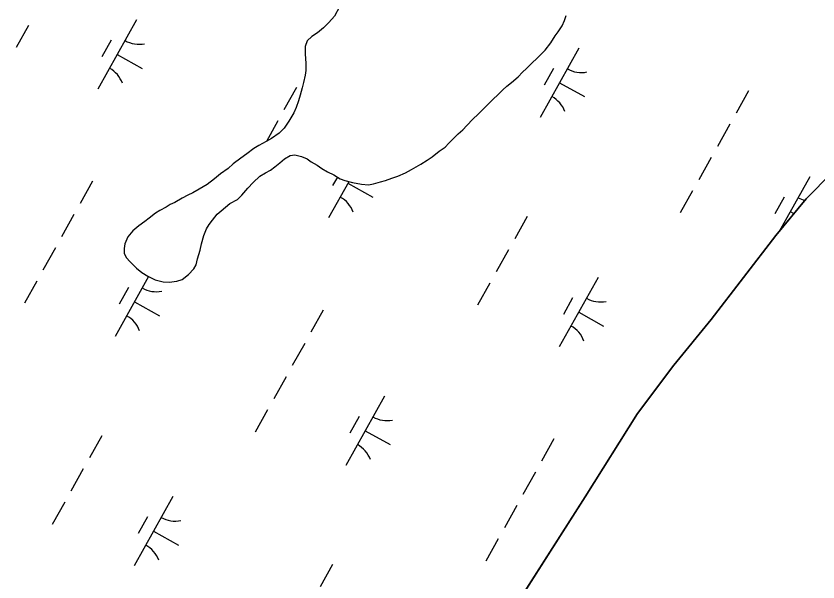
# Model space of a CAD drawing. Extents: x 3923531 to 3943530, y 207391 to 229799.
# Drawn here: x 3928805 to 3929310, y 214808 to 215164 of the extents above; entities that cross this region are included whole.
import ezdxf

# ---------------------------------------------------------------- set-up
doc = ezdxf.new("R2010")
doc.units = 0
doc.layers.add('V-TOPO-SHOR', color=7, linetype='Continuous')
doc.layers.add('V-WETL-SWMP', color=7, linetype='Continuous')

msp = doc.modelspace()

# ---------------------------------------------------------------- linework, layer by layer
at = {"layer": 'V-TOPO-SHOR'}
for points in [[(3929008.53, 215170.23), (3929005.47, 215164.46), (3929001.83, 215160.3), (3928998.6, 215157.14), (3928994.77, 215153.98), (3928991.15, 215151.62), (3928988.32, 215148.85), (3928987.08, 215145.26), (3928987.03, 215140.46), (3928987.37, 215134.86), (3928987.32, 215130.26), (3928986.89, 215127.27), (3928985.85, 215122.68), (3928985.01, 215119.29), (3928983.77, 215114.7), (3928982.73, 215111.11), (3928981.28, 215106.93), (3928979.85, 215103.55), (3928976.79, 215098.18), (3928973.75, 215093.81), (3928970.52, 215090.65), (3928965.89, 215087.3), (3928962.47, 215085.53), (3928957.84, 215082.98), (3928954.62, 215081.01), (3928950.19, 215077.66), (3928946.56, 215074.9), (3928941.73, 215071.35), (3928938.5, 215068.58), (3928933.66, 215065.04), (3928929.83, 215062.07), (3928925.2, 215058.32), (3928920.37, 215055.58), (3928916.35, 215053.22), (3928913.13, 215051.65), (3928909.51, 215049.89), (3928904.89, 215047.14), (3928902.07, 215045.77), (3928899.46, 215044.2), (3928895.44, 215042.04)], [(3928895.44, 215042.04), (3928892.82, 215040.27), (3928888.79, 215037.31), (3928886.17, 215035.14), (3928882.34, 215032.38), (3928878.51, 215029.22), (3928875.27, 215025.45), (3928873.43, 215021.07), (3928872.99, 215018.08), (3928873.16, 215015.07), (3928874.54, 215012.26), (3928876.71, 215010.04), (3928880.87, 215005.8), (3928884.24, 215002.96), (3928888.01, 215000.72), (3928892.59, 214998.48), (3928897.57, 214997.23), (3928901.37, 214996.99), (3928906.17, 214997.54), (3928909.58, 214998.7), (3928913.61, 215001.66), (3928916.85, 215005.23), (3928918.48, 215007.81), (3928919.31, 215011.6), (3928920.97, 215017.18), (3928921.81, 215020.97), (3928923.27, 215026.35), (3928924.91, 215030.54), (3928926.54, 215033.32), (3928928.76, 215035.89), (3928931.6, 215039.66), (3928934.02, 215041.84), (3928939.67, 215046.38), (3928944.3, 215048.93), (3928947.12, 215051.7), (3928950.97, 215056.06), (3928954.2, 215059.62), (3928958.44, 215063.58), (3928962.06, 215065.74), (3928965.08, 215067.51), (3928967.9, 215069.48), (3928971.13, 215072.05), (3928973.95, 215074.62), (3928977.57, 215076.58), (3928980.58, 215077.15), (3928984.76, 215076.1), (3928988.15, 215074.47), (3928990.73, 215072.64), (3928994.5, 215070.6), (3928997.48, 215068.57), (3929001.06, 215066.34), (3929005.04, 215064.5), (3929009.01, 215062.06), (3929012, 215060.83), (3929016.79, 215059.58), (3929022.38, 215058.72), (3929026.77, 215058.27), (3929029.97, 215058.84), (3929034.39, 215059.99), (3929037.59, 215060.96), (3929041.61, 215062.32), (3929045.22, 215063.68), (3929050.04, 215065.83), (3929053.86, 215067.79), (3929059.69, 215071.13), (3929063.72, 215073.69), (3929066.94, 215075.85), (3929071.38, 215079.4), (3929075, 215081.97), (3929077.43, 215084.34), (3929083.29, 215090.28), (3929086.11, 215092.85), (3929088.74, 215095.62), (3929092.58, 215099.58), (3929095.81, 215102.74), (3929098.84, 215105.71), (3929103.08, 215109.87), (3929105.51, 215112.24), (3929107.93, 215114.62), (3929111.36, 215117.98), (3929113.99, 215120.35), (3929116.81, 215122.72), (3929121.05, 215126.28), (3929123.68, 215129.05), (3929126.3, 215131.42), (3929130.14, 215135.18), (3929132.56, 215137.55), (3929138.01, 215142.9), (3929141.66, 215147.66), (3929144.31, 215152.03), (3929146.13, 215154.61), (3929148.77, 215158.38), (3929150.2, 215161.57), (3929151.24, 215164.76)], [(3929110.45, 214779.29), (3929163.14, 214861.82), (3929196.22, 214914.21), (3929218.94, 214944.71), (3929242.61, 214973.46), (3929283.29, 215026.34), (3929302.23, 215049.3), (3929318.77, 215066.05), (3929338.23, 215084.13), (3929353.96, 215097.78), (3929371.04, 215111.21), (3929386.36, 215123.5), (3929405.98, 215137.69), (3929424.02, 215150.34)]]:
    msp.add_lwpolyline(points, dxfattribs=at)
at = {"layer": 'V-WETL-SWMP'}
for p, q in [((3928880.9, 215162.14), (3928856.51, 215118.49)), ((3929005.47, 215164.46), (3929001.83, 215160.3)), ((3929148.77, 215158.38), (3929150.2, 215161.57)), ((3929150.2, 215161.57), (3929151.24, 215164.75)), ((3928812.81, 215158.61), (3928805.01, 215144.64)), ((3928998.6, 215157.14), (3928994.77, 215153.98)), ((3929001.83, 215160.3), (3928998.6, 215157.14)), ((3929146.13, 215154.61), (3929148.77, 215158.38)), ((3928991.15, 215151.62), (3928988.32, 215148.85)), ((3928994.77, 215153.98), (3928991.15, 215151.62)), ((3929141.66, 215147.66), (3929144.31, 215152.03)), ((3929144.31, 215152.03), (3929146.13, 215154.61)), ((3928864.9, 215149.32), (3928859.04, 215138.84)), ((3928988.32, 215148.85), (3928987.08, 215145.26)), ((3929138.01, 215142.9), (3929141.66, 215147.66)), ((3928987.08, 215145.26), (3928987.03, 215140.46)), ((3929132.56, 215137.56), (3929138.01, 215142.9)), ((3929159.31, 215144.33), (3929134.93, 215100.68)), ((3928868.71, 215140.32), (3928884.42, 215131.54)), ((3928987.03, 215140.46), (3928987.37, 215134.86)), ((3929130.14, 215135.18), (3929132.56, 215137.56)), ((3928987.37, 215134.86), (3928987.33, 215130.26)), ((3929123.68, 215129.05), (3929126.3, 215131.42)), ((3929126.3, 215131.42), (3929130.14, 215135.18)), ((3929143.31, 215131.51), (3929137.46, 215121.03)), ((3928986.89, 215127.27), (3928985.85, 215122.68)), ((3928987.33, 215130.26), (3928986.89, 215127.27)), ((3929116.81, 215122.72), (3929121.05, 215126.28)), ((3929121.05, 215126.28), (3929123.68, 215129.05)), ((3928985.85, 215122.68), (3928985.01, 215119.29)), ((3929113.99, 215120.35), (3929116.81, 215122.72)), ((3929147.12, 215122.51), (3929162.84, 215113.73)), ((3928981.43, 215119.39), (3928973.63, 215105.42)), ((3928985.01, 215119.29), (3928983.77, 215114.7)), ((3929107.93, 215114.62), (3929111.36, 215117.98)), ((3929111.36, 215117.98), (3929113.99, 215120.35)), ((3929265.98, 215117.3), (3929258.17, 215103.33)), ((3928982.73, 215111.11), (3928981.29, 215106.93)), ((3928983.77, 215114.7), (3928982.73, 215111.11)), ((3929103.08, 215109.87), (3929105.51, 215112.24)), ((3929105.51, 215112.24), (3929107.93, 215114.62)), ((3928981.29, 215106.93), (3928979.85, 215103.55)), ((3929095.81, 215102.75), (3929098.84, 215105.71)), ((3929098.84, 215105.71), (3929103.08, 215109.87)), ((3928979.85, 215103.55), (3928976.8, 215098.18)), ((3929092.58, 215099.58), (3929095.81, 215102.75)), ((3928969.73, 215098.43), (3928962.54, 215085.57)), ((3928976.8, 215098.18), (3928973.75, 215093.81)), ((3929086.11, 215092.85), (3929088.74, 215095.62)), ((3929088.74, 215095.62), (3929092.58, 215099.58)), ((3929254.27, 215096.35), (3929246.47, 215082.38)), ((3928970.52, 215090.65), (3928965.89, 215087.3)), ((3928973.75, 215093.81), (3928970.52, 215090.65)), ((3929083.29, 215090.28), (3929086.11, 215092.85)), ((3928962.47, 215085.53), (3928957.84, 215082.98)), ((3928965.89, 215087.3), (3928962.47, 215085.53)), ((3929077.43, 215084.34), (3929083.29, 215090.28)), ((3928954.62, 215081.01), (3928950.19, 215077.66)), ((3928957.84, 215082.98), (3928954.62, 215081.01)), ((3929071.38, 215079.41), (3929075, 215081.97)), ((3929075, 215081.97), (3929077.43, 215084.34)), ((3928950.19, 215077.66), (3928946.56, 215074.9)), ((3928973.95, 215074.62), (3928977.57, 215076.58)), ((3928977.57, 215076.58), (3928980.58, 215077.15)), ((3928980.58, 215077.15), (3928984.77, 215076.1)), ((3928984.77, 215076.1), (3928988.15, 215074.47)), ((3929063.72, 215073.69), (3929066.94, 215075.85)), ((3929066.94, 215075.85), (3929071.38, 215079.41)), ((3929242.57, 215075.4), (3929234.76, 215061.43)), ((3928941.73, 215071.35), (3928938.5, 215068.58)), ((3928946.56, 215074.9), (3928941.73, 215071.35)), ((3928967.9, 215069.48), (3928971.13, 215072.05)), ((3928971.13, 215072.05), (3928973.95, 215074.62)), ((3928988.15, 215074.47), (3928990.73, 215072.64)), ((3928990.73, 215072.64), (3928994.51, 215070.6)), ((3928994.51, 215070.6), (3928997.48, 215068.57)), ((3929053.86, 215067.79), (3929059.69, 215071.13)), ((3929059.69, 215071.13), (3929063.72, 215073.69)), ((3928938.5, 215068.58), (3928933.66, 215065.04)), ((3928958.44, 215063.58), (3928962.06, 215065.74)), ((3928962.06, 215065.74), (3928965.08, 215067.51)), ((3928965.08, 215067.51), (3928967.9, 215069.48)), ((3928997.48, 215068.57), (3929001.06, 215066.34)), ((3929001.06, 215066.34), (3929005.04, 215064.5)), ((3929045.22, 215063.68), (3929050.04, 215065.83)), ((3929050.04, 215065.83), (3929053.86, 215067.79)), ((3929318.77, 215066.05), (3929302.23, 215049.3)), ((3928853.16, 215060.47), (3928845.35, 215046.5)), ((3928929.84, 215062.08), (3928925.2, 215058.32)), ((3928933.66, 215065.04), (3928929.84, 215062.08)), ((3928954.2, 215059.62), (3928958.44, 215063.58)), ((3929007.28, 215063.12), (3929004.26, 215057.72)), ((3929005.04, 215064.5), (3929009.01, 215062.06)), ((3929009.01, 215062.06), (3929012, 215060.83)), ((3929012, 215060.83), (3929016.79, 215059.58)), ((3929034.38, 215059.99), (3929037.59, 215060.96)), ((3929037.59, 215060.96), (3929041.61, 215062.32)), ((3929041.61, 215062.32), (3929045.22, 215063.68)), ((3929304.53, 215063.21), (3929285.27, 215028.74)), ((3928920.37, 215055.58), (3928916.35, 215053.22)), ((3928925.2, 215058.32), (3928920.37, 215055.58)), ((3928947.12, 215051.7), (3928950.97, 215056.06)), ((3928950.97, 215056.06), (3928954.2, 215059.62)), ((3929014.47, 215060.18), (3929001.73, 215037.37)), ((3929013.92, 215059.2), (3929029.63, 215050.42)), ((3929016.79, 215059.58), (3929022.38, 215058.72)), ((3929022.38, 215058.72), (3929026.77, 215058.27)), ((3929026.77, 215058.27), (3929029.97, 215058.84)), ((3929029.97, 215058.84), (3929034.38, 215059.99)), ((3928913.13, 215051.65), (3928909.51, 215049.89)), ((3928916.35, 215053.22), (3928913.13, 215051.65)), ((3928944.3, 215048.93), (3928947.12, 215051.7)), ((3929230.86, 215054.45), (3929223.06, 215040.48)), ((3929288.53, 215050.38), (3929282.67, 215039.91)), ((3928902.07, 215045.77), (3928899.46, 215044.2)), ((3928904.89, 215047.14), (3928902.07, 215045.77)), ((3928909.51, 215049.89), (3928904.89, 215047.14)), ((3928934.02, 215041.84), (3928939.67, 215046.38)), ((3928939.67, 215046.38), (3928944.3, 215048.93)), ((3929302.23, 215049.3), (3929283.29, 215026.34)), ((3928892.82, 215040.27), (3928888.79, 215037.31)), ((3928895.44, 215042.04), (3928892.82, 215040.27)), ((3928899.46, 215044.2), (3928895.44, 215042.04)), ((3928931.6, 215039.66), (3928934.02, 215041.84)), ((3929292.33, 215041.38), (3929294.64, 215040.1)), ((3928841.45, 215039.51), (3928833.65, 215025.55)), ((3928886.17, 215035.14), (3928882.34, 215032.38)), ((3928888.79, 215037.31), (3928886.17, 215035.14)), ((3928926.54, 215033.32), (3928928.76, 215035.89)), ((3928928.76, 215035.89), (3928931.6, 215039.66)), ((3929126.65, 215038.26), (3929118.85, 215024.29)), ((3928882.34, 215032.38), (3928878.51, 215029.22)), ((3928923.27, 215026.35), (3928924.91, 215030.54)), ((3928924.91, 215030.54), (3928926.54, 215033.32)), ((3928875.27, 215025.45), (3928873.43, 215021.07)), ((3928878.51, 215029.22), (3928875.27, 215025.45)), ((3928921.81, 215020.97), (3928923.27, 215026.35)), ((3929283.29, 215026.34), (3929242.61, 214973.46)), ((3928873.43, 215021.07), (3928873, 215018.08)), ((3928920.97, 215017.18), (3928921.81, 215020.97)), ((3928829.75, 215018.56), (3928821.94, 215004.59)), ((3928873, 215018.08), (3928873.16, 215015.08)), ((3928873.16, 215015.08), (3928874.53, 215012.26)), ((3928919.32, 215011.6), (3928920.97, 215017.18)), ((3929114.94, 215017.31), (3929107.14, 215003.34)), ((3928874.53, 215012.26), (3928876.71, 215010.04)), ((3928876.71, 215010.04), (3928880.87, 215005.8)), ((3928918.48, 215007.81), (3928919.32, 215011.6)), ((3928880.87, 215005.8), (3928884.24, 215002.96)), ((3928913.61, 215001.66), (3928916.85, 215005.23)), ((3928916.85, 215005.23), (3928918.48, 215007.81)), ((3928888.44, 215000.52), (3928867.32, 214962.72)), ((3928884.24, 215002.96), (3928888.01, 215000.73)), ((3928888.01, 215000.73), (3928892.59, 214998.48)), ((3928909.58, 214998.7), (3928913.61, 215001.66)), ((3929171.33, 214999.9), (3929146.94, 214956.25)), ((3928818.04, 214997.61), (3928810.24, 214983.64)), ((3928892.59, 214998.48), (3928897.57, 214997.23)), ((3928897.57, 214997.23), (3928901.37, 214996.99)), ((3928901.37, 214996.99), (3928906.17, 214997.54)), ((3928906.17, 214997.54), (3928909.58, 214998.7)), ((3929103.24, 214996.36), (3929095.44, 214982.39)), ((3928875.71, 214993.55), (3928869.85, 214983.07)), ((3928879.51, 214984.55), (3928895.23, 214975.77)), ((3929155.32, 214987.07), (3929149.47, 214976.6)), ((3928998.37, 214979.34), (3928990.57, 214965.37)), ((3929159.13, 214978.07), (3929174.85, 214969.29)), ((3929242.61, 214973.46), (3929218.94, 214944.71)), ((3928986.67, 214958.39), (3928978.86, 214944.42)), ((3929218.94, 214944.71), (3929196.22, 214914.21)), ((3928974.96, 214937.44), (3928967.16, 214923.47)), ((3929036.92, 214925.25), (3929012.54, 214881.6)), ((3928963.26, 214916.48), (3928955.45, 214902.52)), ((3929196.22, 214914.21), (3929163.14, 214861.82)), ((3929020.92, 214912.42), (3929015.07, 214901.95)), ((3928859.04, 214900.3), (3928851.24, 214886.33)), ((3929024.73, 214903.42), (3929040.44, 214894.65)), ((3929143.59, 214898.22), (3929135.78, 214884.25)), ((3928847.34, 214879.35), (3928839.53, 214865.38)), ((3929131.88, 214877.27), (3929124.08, 214863.3)), ((3928835.63, 214858.4), (3928827.83, 214844.43)), ((3928903.72, 214861.94), (3928879.34, 214818.29)), ((3929163.14, 214861.82), (3929110.45, 214779.29)), ((3929120.18, 214856.31), (3929112.37, 214842.34)), ((3928887.72, 214849.11), (3928881.87, 214838.64)), ((3928891.53, 214840.11), (3928907.24, 214831.33)), ((3929108.47, 214835.36), (3929100.67, 214821.39)), ((3929004.26, 214819.18), (3928996.45, 214805.21))]:
    msp.add_line(p, q, dxfattribs=at)
for centre, start, end in [((3928882.39, 215164.32), 240.0381, 281.5817), ((3928855.44, 215116.09), 20.0381, 61.5817), ((3929160.8, 215146.51), 240.0381, 281.5817), ((3929133.86, 215098.28), 20.0381, 61.5817), ((3929000.66, 215034.97), 20.0381, 61.5817), ((3929306.01, 215065.38), 240.0381, 255.0196), ((3929279.07, 215017.15), 58.9252, 61.5817), ((3928893.19, 215008.55), 240.0381, 281.5817), ((3929172.81, 215002.07), 240.0381, 281.5817), ((3928866.25, 214960.32), 20.0381, 61.5817), ((3929145.87, 214953.84), 20.0381, 61.5817), ((3929038.41, 214927.42), 240.0381, 281.5817), ((3929011.46, 214879.19), 20.0381, 61.5817), ((3928905.21, 214864.11), 240.0381, 281.5817), ((3928878.26, 214815.88), 20.0381, 61.5817)]:
    msp.add_arc(centre, 17.62, start, end, dxfattribs=at)

doc.saveas('drawing.dxf')
